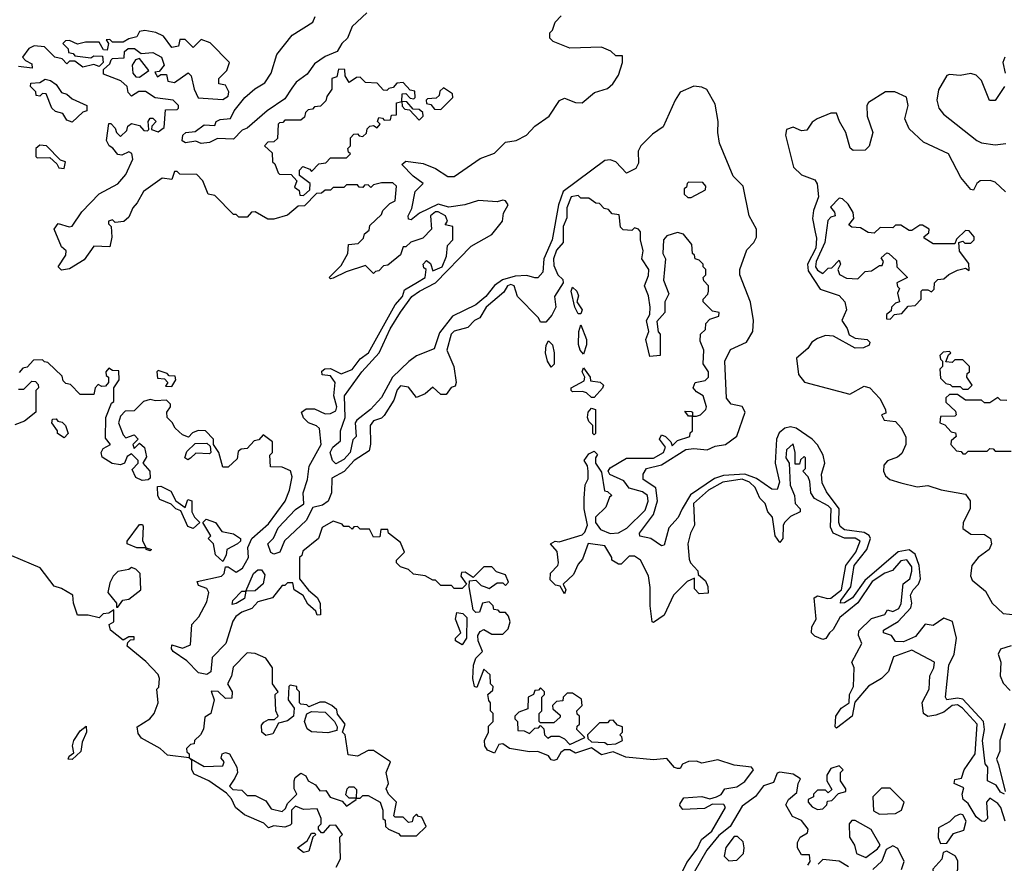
# Model space of a CAD drawing. Extents: x 2737310 to 2869991, y 870230 to 1012730.
# Tile 352 of 479: x 2804500 to 2808159, y 945238 to 948374. Entities that reach past the tile are written whole.
import ezdxf

# ---------------------------------------------------------------- set-up
doc = ezdxf.new("R2010")
doc.units = 0

msp = doc.modelspace()

# ---------------------------------------------------------------- linework, layer by layer
at = {"layer": '0CON02XD'}
for points in [[(2805790.3, 948399.7), (2805735, 948348.8), (2805718.8, 948305), (2805696.7, 948285), (2805680, 948255), (2805635, 948237.5), (2805595, 948210), (2805568.8, 948171.2), (2805527.9, 948142.1), (2805511.1, 948118.9), (2805485, 948080), (2805420, 948035), (2805345, 947970), (2805327, 947963), (2805295, 947930), (2805235, 947932.5), (2805205, 947916.7), (2805175, 947913.3), (2805155, 947922.5), (2805116.4, 947916.4), (2805103.9, 947923.9), (2805106.7, 947945), (2805117.5, 947955), (2805151.7, 947958.3), (2805185, 947982.5), (2805225, 947980), (2805230, 947995), (2805245, 948002.5), (2805283, 948007), (2805296.7, 948035), (2805336.2, 948085), (2805373.4, 948116.6), (2805411.3, 948138.7), (2805434.2, 948175), (2805455.8, 948244.2), (2805513.2, 948316.8), (2805588.8, 948365), (2805598, 948385)], [(2805985.6, 947364.4), (2806045, 947395.8), (2806178.2, 947531.8), (2806254.2, 947575), (2806294.3, 947625), (2806298, 947655), (2806315.8, 947685), (2806305, 947700), (2806295, 947703.3), (2806275, 947696.7), (2806205, 947702), (2806154.3, 947685.7), (2806095, 947676.9), (2806055, 947688), (2805986.2, 947655), (2805955, 947630), (2805945, 947632.5), (2805943.8, 947645), (2805957.5, 947672.5), (2805970, 947735), (2806000, 947765), (2805961.7, 947791.7), (2805920, 947835), (2805935, 947847.5), (2805999.3, 947839.3), (2806045, 947820), (2806090.5, 947790.5), (2806115, 947790.8), (2806211.7, 947858.3), (2806265, 947878), (2806305, 947918), (2806345, 947924.3), (2806383.8, 947945), (2806415, 947978), (2806468, 948015), (2806506.7, 948073.3), (2806525, 948082.5), (2806565, 948066.2), (2806590, 948065), (2806636.4, 948103.6), (2806685, 948118), (2806704, 948135), (2806725, 948167.5), (2806740, 948215), (2806740, 948240), (2806715, 948240), (2806697, 948257), (2806661.7, 948271.7), (2806545, 948267.5), (2806483, 948293), (2806470, 948305), (2806470, 948325), (2806480, 948335), (2806490, 948365), (2806511.7, 948388.3)], [(2804951.7, 948248.3), (2804995, 948251.2), (2805027.5, 948235), (2805037.5, 948205), (2805018.3, 948181.7), (2805001.7, 948178.3), (2805011.7, 948161.7), (2805025, 948170), (2805045, 948170), (2805050, 948145), (2805075, 948140), (2805126.4, 948176.4), (2805137.5, 948165), (2805148.8, 948115), (2805163.6, 948083.6), (2805255, 948077.5), (2805275, 948090), (2805277.5, 948105), (2805265, 948130), (2805240, 948135), (2805240, 948155), (2805270, 948185), (2805280, 948215), (2805208.3, 948288.3), (2805175, 948300), (2805145, 948270), (2805115, 948300), (2805095, 948300), (2805090, 948275), (2805065, 948270), (2805035, 948312.5), (2805006.4, 948326.4), (2804965, 948333.3), (2804945, 948330), (2804935, 948310), (2804905, 948302.5), (2804885, 948290), (2804845, 948290), (2804835, 948300), (2804821.7, 948298.3), (2804830, 948285), (2804825, 948260), (2804811.7, 948261.7), (2804795, 948290), (2804745, 948290), (2804715, 948282.5), (2804685, 948296.2), (2804670, 948295), (2804660, 948285), (2804680, 948265), (2804681.7, 948251.7), (2804698.3, 948248.3), (2804705, 948240), (2804765, 948232.5), (2804775, 948240), (2804808.3, 948238.3), (2804810, 948215), (2804795, 948200), (2804775, 948207.5), (2804735, 948197.5), (2804705, 948220), (2804685, 948220), (2804675, 948210), (2804658.3, 948228.3), (2804630, 948235), (2804592.5, 948272.5), (2804553.6, 948276.4), (2804533.6, 948266.4), (2804510, 948235), (2804521.7, 948221.7), (2804545, 948210), (2804546.4, 948193.6), (2804495, 948200)], [(2807510, 946095), (2807496.4, 946073.6), (2807485, 946070), (2807455, 946082.5), (2807442.5, 946095), (2807443.6, 946116.4), (2807460, 946145), (2807452.5, 946225), (2807465, 946232.5), (2807501.7, 946221.7), (2807515, 946223.8), (2807553.8, 946255), (2807570, 946345), (2807608, 946395), (2807623.3, 946435), (2807605, 946446), (2807565, 946446.2), (2807523.3, 946465), (2807513, 946487), (2807516, 946555), (2807505, 946566.7), (2807453.6, 946593.6), (2807440, 946615), (2807437, 946657), (2807430, 946675), (2807410, 946695), (2807420, 946705), (2807420, 946745), (2807415, 946750), (2807401.7, 946738.3), (2807398.3, 946721.7), (2807381.7, 946721.7), (2807382.5, 946765), (2807375, 946797.5), (2807350, 946775), (2807347.5, 946745), (2807360, 946725), (2807363.9, 946643.9), (2807380, 946605), (2807382.5, 946575), (2807400, 946555), (2807400, 946545), (2807365, 946527.5), (2807342.5, 946505), (2807337, 946493), (2807336.2, 946445), (2807325, 946430), (2807307.5, 946455), (2807297.5, 946525), (2807280, 946545), (2807270, 946575), (2807250, 946595), (2807233.3, 946635), (2807212.5, 946655), (2807185, 946665.6), (2807112.5, 946655), (2807060, 946625), (2807004.3, 946575.7), (2807007.5, 946495), (2806992.5, 946465), (2806982.5, 946425), (2806988.3, 946368.3), (2806992.5, 946355), (2807020, 946325), (2807021.7, 946311.7), (2807048.3, 946288.3), (2807057, 946267), (2807058.3, 946241.7), (2807025, 946240), (2807008.3, 946258.3), (2807008.3, 946298.3), (2806980, 946285), (2806930, 946235), (2806895, 946160), (2806855, 946132.5), (2806850, 946135), (2806842.5, 946195), (2806843, 946263), (2806836.4, 946306.4), (2806807.5, 946365), (2806785, 946380), (2806765, 946380), (2806735, 946350), (2806725, 946350), (2806700, 946365), (2806700, 946375), (2806675, 946417.5), (2806613, 946427), (2806591.7, 946368.3), (2806575, 946350), (2806558.3, 946311.7), (2806520, 946275), (2806530, 946255), (2806525, 946240), (2806508.3, 946268.3), (2806491.7, 946271.7), (2806471.7, 946291.7), (2806473, 946317), (2806500, 946345), (2806502.5, 946355), (2806497, 946397), (2806472.5, 946425), (2806490, 946435), (2806505, 946433.3), (2806590.7, 946459.3), (2806600.7, 946469.3), (2806610, 946495), (2806597.5, 946555), (2806597.5, 946595), (2806601.2, 946645), (2806613, 946667), (2806612.5, 946695), (2806610, 946715), (2806597.5, 946735), (2806615, 946760), (2806635, 946770), (2806647.5, 946757.5), (2806640, 946745), (2806640, 946725), (2806661.7, 946691.7), (2806673, 946623), (2806685, 946620), (2806700, 946605), (2806691.7, 946598.3), (2806678.3, 946561.7), (2806640, 946525), (2806640, 946505), (2806658.3, 946478.3), (2806694.1, 946464.1), (2806725, 946466.2), (2806755.9, 946484.1), (2806825, 946550), (2806835.9, 946584.1), (2806833.3, 946605), (2806815, 946618.8), (2806765, 946632.5), (2806745, 946660), (2806693, 946683), (2806687.5, 946695), (2806695, 946707.5), (2806755, 946743.3), (2806855, 946744.2), (2806892.5, 946765), (2806900, 946785), (2806877.5, 946815), (2806885, 946830), (2806900, 946825), (2806920, 946805), (2806925, 946790), (2806945, 946810), (2806990, 946825), (2806991.7, 946838.3), (2807000, 946845), (2807000, 946900), (2806985, 946900), (2806971.7, 946918.3), (2806995, 946917.5), (2807000, 946915), (2807000, 946900), (2807015, 946900), (2807030, 946905), (2807050, 946925), (2807052.5, 946935), (2807040, 946975), (2807015, 946990), (2807003.3, 947005), (2807010, 947025), (2807047, 947033), (2807060, 947045), (2807060, 947065), (2807040, 947095), (2807042.5, 947145), (2807028.3, 947178.3), (2807030, 947205), (2807048.3, 947221.7), (2807050, 947245), (2807065, 947260), (2807098.3, 947271.7), (2807100, 947285), (2807075, 947290), (2807040, 947325), (2807040, 947335), (2807057, 947353), (2807060, 947365), (2807060, 947385), (2807043, 947403), (2807040, 947415), (2807050, 947425), (2807050, 947445), (2807040, 947455), (2807040, 947465), (2807025, 947480), (2807010, 947485), (2807008.3, 947498.3), (2807000, 947505), (2806998.3, 947538.3), (2806967, 947577), (2806945, 947582.5), (2806905, 947570), (2806892.5, 947555), (2806890, 947505), (2806900, 947485), (2806892.5, 947405), (2806912.5, 947355), (2806897.5, 947325), (2806897.5, 947285), (2806868.3, 947251.7), (2806873, 947213), (2806880, 947205), (2806880, 947125), (2806841.7, 947121.7), (2806827.5, 947185), (2806837.5, 947215), (2806830, 947255), (2806841.7, 947278.3), (2806842.5, 947305), (2806837, 947347), (2806822.5, 947385), (2806837, 947423), (2806837.5, 947445), (2806812.5, 947485), (2806817.5, 947515), (2806807.5, 947555), (2806807.5, 947585), (2806800, 947595), (2806785, 947600), (2806775, 947590), (2806743, 947593), (2806733, 947603), (2806728.3, 947648.3), (2806701.7, 947651.7), (2806688.3, 947668.3), (2806671.7, 947671.7), (2806655, 947690), (2806641.7, 947691.7), (2806615, 947710), (2806585, 947710), (2806575, 947720), (2806550, 947715), (2806533.3, 947675), (2806533, 947637), (2806520, 947605), (2806520, 947545), (2806495, 947517.5), (2806483.8, 947485), (2806485, 947460), (2806500, 947425), (2806518.3, 947408.3), (2806520, 947395), (2806487.5, 947345), (2806492.5, 947305), (2806477.5, 947275), (2806455, 947250), (2806435, 947250), (2806427.5, 947265), (2806350, 947345), (2806337.5, 947385), (2806325, 947390), (2806312.5, 947385), (2806299.3, 947360.7), (2806233.3, 947305), (2806210, 947265), (2806190, 947255), (2806165, 947230), (2806115, 947216.2), (2806103.8, 947205), (2806088, 947145), (2806113.8, 947085), (2806122.5, 947025), (2806118.3, 947011.7), (2806103.6, 947006.4), (2806085, 946980), (2806065, 946980), (2806035, 947007.5), (2806007, 946983), (2805975, 946970), (2805945, 947007.5), (2805915, 947013.3), (2805902.3, 946997.7), (2805890.7, 946959.3), (2805855, 946902.5), (2805845, 946892.5), (2805815, 946882.5), (2805802.5, 946865), (2805803.6, 946796.4), (2805798.3, 946771.7), (2805743.3, 946735), (2805705.6, 946694.4), (2805660.5, 946669.5), (2805659.2, 946615), (2805645.8, 946584.2), (2805625, 946568.8), (2805590, 946560), (2805565, 946512.5), (2805484, 946436), (2805466.7, 946395), (2805445, 946387.5), (2805433, 946393), (2805422.5, 946425), (2805443.6, 946446.4), (2805460, 946485), (2805525, 946553.3), (2805556.2, 946573.8), (2805554, 946615), (2805570, 946665), (2805575.9, 946714.1), (2805620, 946795), (2805613.6, 946853.6), (2805603.6, 946863.6), (2805573.3, 946875), (2805554.2, 946894.2), (2805547.5, 946915), (2805565, 946926.7), (2805595, 946926.7), (2805635, 946908.8), (2805655, 946910), (2805675, 946920), (2805679.2, 946935), (2805667.5, 946975), (2805672.5, 947025), (2805655, 947050), (2805623.6, 947053.6), (2805623, 947067), (2805633.6, 947076.4), (2805655, 947077.5), (2805695, 947057.5), (2805735, 947073.3), (2805765, 947112.5), (2805796.2, 947135), (2805895.8, 947314.2), (2805922.5, 947345), (2805930, 947370), (2805978.3, 947398.3), (2806007.5, 947415), (2806010, 947445), (2806001.7, 947451.7), (2806000, 947465), (2806011.7, 947478.3), (2806027, 947467), (2806035, 947440), (2806070, 947455), (2806086.7, 947495), (2806090, 947535), (2806110, 947555), (2806110, 947605), (2806081.7, 947611.7), (2806090, 947625), (2806082.5, 947645), (2806055, 947659.2), (2806045, 947659.2), (2806026.2, 947645), (2806030, 947595), (2805998.3, 947561.7), (2805953, 947547), (2805935, 947530), (2805925, 947530), (2805915, 947500), (2805868.3, 947461.7), (2805851.7, 947458.3), (2805835, 947440), (2805821.7, 947438.3), (2805815, 947430), (2805785, 947460), (2805713, 947437), (2805665, 947412.5), (2805655, 947410), (2805650, 947415), (2805695, 947460), (2805720, 947505), (2805721.7, 947538.3), (2805758.3, 947541.7), (2805778.3, 947561.7), (2805781.7, 947578.3), (2805798.3, 947591.7), (2805801.7, 947608.3), (2805845, 947650), (2805850, 947665), (2805875, 947690), (2805895, 947700), (2805900, 947755), (2805887, 947767), (2805845, 947767.5), (2805815, 947760), (2805805, 947750), (2805795, 947760), (2805781.7, 947758.3), (2805775, 947750), (2805761.7, 947751.7), (2805755, 947760), (2805715, 947760), (2805705, 947750), (2805665, 947750), (2805655, 947740), (2805635, 947740), (2805621.7, 947728.3), (2805602.5, 947727.5), (2805558.3, 947681.7), (2805535, 947680), (2805495, 947647.5), (2805445, 947632.5), (2805422.5, 947632.5), (2805375, 947660), (2805361.7, 947658.3), (2805345, 947640), (2805315, 947640), (2805305, 947650), (2805295, 947650), (2805225, 947720), (2805200, 947725), (2805180, 947775), (2805158.3, 947798.3), (2805095, 947800), (2805085, 947810), (2805075, 947810), (2805065, 947780), (2805030, 947785), (2804960, 947735), (2804937, 947693), (2804920, 947675), (2804905, 947640), (2804887, 947623), (2804855, 947620), (2804845, 947630), (2804830, 947625), (2804830, 947615), (2804840, 947605), (2804842.5, 947565), (2804835, 947530), (2804775, 947532.5), (2804739.3, 947480.7), (2804685, 947447.5), (2804655, 947443.3), (2804643.3, 947455), (2804671.7, 947498.3), (2804672.5, 947515), (2804655, 947530), (2804627.5, 947595), (2804643.6, 947616.4), (2804683.9, 947603.9), (2804695, 947606.7), (2804730.9, 947659.1), (2804795, 947726.7), (2804865, 947764), (2804895, 947798.8), (2804920, 947855), (2804916.7, 947876.7), (2804905, 947882.5), (2804879.3, 947870.7), (2804865, 947872.5), (2804846.7, 947896.7), (2804832.5, 947905), (2804822.5, 947925), (2804831.7, 947988.3), (2804838.3, 947988.3), (2804855, 947970), (2804860, 947955), (2804875, 947940), (2804898.3, 947961.7), (2804901.7, 947978.3), (2804915, 947987.5), (2804945, 947980), (2804961.7, 947961.7), (2804975, 947960), (2804980, 947965), (2804977.5, 947995), (2804985, 948007.5), (2804995, 948007.5), (2805007.5, 947995), (2804991.7, 947978.3), (2804990, 947965), (2805015, 947957.5), (2805037, 947973), (2805041.7, 948038.3), (2805085, 948040), (2805090, 948045), (2805090, 948055), (2805070, 948075), (2805003, 948083), (2804967, 948107), (2804943, 948107), (2804915, 948090), (2804903, 948103), (2804900, 948125), (2804876.4, 948146.4), (2804811.7, 948171.7), (2804811.7, 948188.3), (2804835, 948210), (2804840, 948225), (2804845, 948230), (2804888.3, 948231.7), (2804890, 948255), (2804903, 948267), (2804926.4, 948266.4), (2804951.7, 948248.3)], [(2804945, 948160), (2804980, 948185), (2804945, 948230), (2804930, 948225), (2804917.5, 948205), (2804920, 948175), (2804931.7, 948161.7), (2804945, 948160)], [(2808161.2, 948235), (2808153.1, 948215), (2808161.9, 948175)], [(2805555, 947720), (2805578.3, 947741.7), (2805580, 947765), (2805540, 947795), (2805540, 947815), (2805551.7, 947828.3), (2805578.3, 947818.3), (2805585, 947810), (2805611.7, 947838.3), (2805638.3, 947841.7), (2805655, 947860), (2805715, 947860), (2805730, 947875), (2805721.7, 947881.7), (2805720, 947895), (2805730, 947905), (2805730, 947935), (2805741.7, 947948.3), (2805755, 947950), (2805761.7, 947941.7), (2805775, 947940), (2805788.3, 947951.7), (2805791.7, 947968.3), (2805801.7, 947978.3), (2805815, 947980), (2805828.3, 947971.7), (2805840, 947985), (2805830, 947995), (2805835, 948010), (2805848.3, 948008.3), (2805855, 948000), (2805878.3, 948001.7), (2805881.7, 948018.3), (2805900, 948020), (2805900, 948065), (2805920, 948070), (2805921.7, 948098.3), (2805935, 948100), (2805951.7, 948081.7), (2805965, 948080), (2805970, 948085), (2805968.3, 948108.3), (2805951.7, 948111.7), (2805925, 948140), (2805901.7, 948138.3), (2805888.3, 948121.7), (2805871.7, 948118.3), (2805865, 948110), (2805851.7, 948111.7), (2805828.3, 948138.3), (2805785, 948140), (2805765, 948160), (2805751.7, 948158.3), (2805725, 948140), (2805710, 948165), (2805708.3, 948188.3), (2805685, 948190), (2805678.3, 948161.7), (2805660, 948155), (2805660, 948115), (2805641.7, 948088.3), (2805638.3, 948071.7), (2805618.3, 948051.7), (2805595, 948050), (2805588.3, 948041.7), (2805571.7, 948038.3), (2805561.7, 948028.3), (2805558.3, 948011.7), (2805545, 948000), (2805485, 948000), (2805478.3, 947991.7), (2805465, 947990), (2805460, 947985), (2805458.3, 947931.7), (2805445, 947920), (2805421.7, 947918.3), (2805410, 947905), (2805438.3, 947878.3), (2805440, 947845), (2805448.3, 947838.3), (2805460, 947805), (2805465, 947800), (2805508.3, 947798.3), (2805530, 947775), (2805521.7, 947751.7), (2805538.3, 947738.3), (2805541.7, 947721.7), (2805555, 947720)], [(2808160, 948125), (2808125, 948073.3), (2808103.8, 948073.8), (2808075, 948148), (2808055, 948167.5), (2808035, 948174), (2807995, 948166), (2807955, 948170), (2807945, 948165.7), (2807915, 948113.3), (2807908.1, 948075), (2807915.7, 948045), (2807933.1, 948023.1), (2808056.7, 947925), (2808075, 947916), (2808125, 947908.8), (2808165, 947913.3)], [(2804695, 947992.5), (2804675, 948000), (2804660, 948025), (2804633, 948033), (2804620, 948045), (2804598.3, 948098.3), (2804585, 948100), (2804575, 948090), (2804561.7, 948091.7), (2804560, 948105), (2804540, 948125), (2804541.7, 948138.3), (2804575, 948140), (2804595, 948152.5), (2804615, 948147.5), (2804635, 948132.5), (2804655, 948102.5), (2804675, 948097.5), (2804695, 948080), (2804750, 948055), (2804750, 948035), (2804735, 948030), (2804695, 947992.5)], [(2808160, 945495), (2808145, 945502.5), (2808128.8, 945528.8), (2808096.7, 945545), (2808097.5, 945595), (2808088.3, 945608.3), (2808078.6, 945695), (2808085.6, 945735), (2808081.9, 945765), (2808005, 945847.5), (2807985, 945851.9), (2807946.1, 945846.1), (2807940, 945855), (2807952.5, 945975), (2807973.1, 946015), (2807982, 946075), (2807966.8, 946136.8), (2807935, 946148.8), (2807895, 946122.5), (2807865, 946126.7), (2807828.6, 946081.4), (2807785, 946060.8), (2807755, 946062.5), (2807740, 946085), (2807710, 946095), (2807710, 946105), (2807765, 946136.7), (2807812.1, 946187.9), (2807815.7, 946205), (2807810, 946235), (2807820, 946255), (2807840, 946275), (2807847.5, 946295), (2807843.3, 946345), (2807827.6, 946387.6), (2807805, 946403.3), (2807764.6, 946395.4), (2807640.8, 946289.2), (2807595, 946224.2), (2807565, 946206.2), (2807550, 946205), (2807551.2, 946215), (2807588.6, 946265), (2807600.6, 946345), (2807648.6, 946405), (2807661.4, 946445), (2807656.6, 946456.6), (2807637.8, 946467.8), (2807565, 946477.8), (2807549.3, 946489.3), (2807544.4, 946505), (2807545.6, 946555), (2807498.3, 946618.3), (2807482.7, 946652.7), (2807479.4, 946685), (2807491.9, 946725), (2807485.4, 946755.4), (2807465, 946793.8), (2807445, 946814), (2807385.4, 946855.4), (2807365, 946860.5), (2807343.8, 946855), (2807322.4, 946837.6), (2807312.2, 946815), (2807308.1, 946725), (2807324.3, 946655), (2807315, 946627.5), (2807295, 946628.8), (2807238.7, 946668.7), (2807195, 946684.5), (2807115, 946679.1), (2807082, 946668), (2806992.6, 946607.4), (2806962, 946555), (2806946.9, 946523.1), (2806912.5, 946485), (2806895, 946420), (2806885, 946417.5), (2806845.8, 946445.8), (2806804.1, 946454.1), (2806803.8, 946465), (2806855.6, 946534.4), (2806870, 946585), (2806864.2, 946634.2), (2806817.5, 946665), (2806817.5, 946685), (2806830, 946705), (2806885, 946718.8), (2806975, 946775.6), (2807005, 946780), (2807055.5, 946774.5), (2807085, 946788.6), (2807123.3, 946795), (2807165, 946826.2), (2807195.7, 946915), (2807185.5, 946935.5), (2807144.3, 946944.3), (2807126.8, 946966.8), (2807120.8, 947105), (2807141.7, 947148.3), (2807201.2, 947175), (2807224, 947215), (2807226.9, 947255), (2807215.9, 947324.1), (2807176, 947425), (2807176, 947445), (2807201.7, 947518.3), (2807228, 947545), (2807238.6, 947565), (2807237.8, 947595), (2807210.8, 947645), (2807189.2, 947755), (2807151.7, 947791.7), (2807100.8, 947915), (2807094.3, 947954.3), (2807096.2, 947995), (2807085, 948060), (2807053.9, 948113.9), (2807035, 948123.3), (2807005, 948126.2), (2806955, 948103.8), (2806936, 948075), (2806891.2, 947975), (2806852.1, 947947.9), (2806808, 947905), (2806798.8, 947885), (2806799.3, 947840.7), (2806789.3, 947820.7), (2806755, 947803.3), (2806715, 947846), (2806695, 947852.9), (2806675, 947850), (2806519.2, 947735), (2806501.9, 947685), (2806479.4, 947555), (2806448.1, 947485), (2806444, 947435), (2806425.8, 947414.2), (2806415, 947413.8), (2806385, 947422.5), (2806340.9, 947420.9), (2806293.7, 947406.3), (2806264.6, 947385.4), (2806232.5, 947345), (2806195, 947314), (2806108.8, 947271.2), (2806060.3, 947209.7), (2806040, 947150), (2805975, 947124.2), (2805946.8, 947103.2), (2805886, 947045), (2805845, 946970), (2805803.3, 946925), (2805753.3, 946885), (2805746.7, 946875), (2805750, 946825), (2805738.3, 946811.7), (2805728, 946765), (2805705, 946738.8), (2805675, 946723.3), (2805662.5, 946735), (2805653.3, 946765), (2805663.3, 946785), (2805691.7, 946808.3), (2805692.5, 946845), (2805710, 946895), (2805706.7, 946975), (2805772, 947065), (2805836.2, 947135), (2805877.1, 947225), (2805915, 947286.2), (2805957.5, 947345), (2805985.6, 947364.4)], [(2806065, 948040), (2806110, 948085), (2806108.3, 948098.3), (2806075, 948120), (2806061.7, 948108.3), (2806058.3, 948091.7), (2806048.3, 948081.7), (2806015, 948080), (2806010, 948075), (2806011.7, 948061.7), (2806028.3, 948058.3), (2806041.7, 948041.7), (2806065, 948040)], [(2808163.8, 947733.8), (2808125, 947770), (2808106.4, 947776.4), (2808070, 947775), (2808057.5, 947765), (2808045, 947740), (2808035, 947742.5), (2807997.7, 947787.7), (2807951.2, 947875), (2807858.6, 947918.6), (2807805, 947967.5), (2807789.2, 948005), (2807801.4, 948055), (2807796.2, 948086.2), (2807752.5, 948105), (2807717.5, 948105), (2807655, 948065.8), (2807648.6, 948055), (2807648.9, 948015), (2807670, 947955), (2807657, 947903), (2807641.7, 947888.3), (2807597.5, 947887.5), (2807586.7, 947896.7), (2807570.8, 947955), (2807546.2, 947995), (2807535, 948026.7), (2807515, 948026.7), (2807463.3, 948005), (2807445, 947993.3), (2807425, 947963.3), (2807405, 947961.2), (2807373.9, 947973.9), (2807350, 947965), (2807346, 947945), (2807375.8, 947825), (2807405, 947797.5), (2807455, 947778.8), (2807464.2, 947764.2), (2807468.6, 947715), (2807450, 947665), (2807446.9, 947635), (2807455.8, 947584.2), (2807461.7, 947561.7), (2807458.5, 947525), (2807428.2, 947465), (2807429.8, 947439.8), (2807475, 947372.5), (2807545, 947348), (2807566, 947325), (2807572.5, 947295), (2807555.8, 947255), (2807575.6, 947225.6), (2807582.3, 947202.3), (2807605, 947190), (2807650, 947185), (2807660, 947175), (2807656.4, 947163.6), (2807636.4, 947153.6), (2807605, 947153.3), (2807525, 947196.9), (2807495, 947200), (2807465, 947188.6), (2807444, 947175), (2807428.6, 947151.4), (2807387.1, 947115), (2807394.6, 947054.6), (2807416.8, 947026.8), (2807585, 946982), (2807638.3, 947011.7), (2807660, 947005), (2807696.1, 946966.1), (2807717.5, 946925), (2807718.3, 946911.7), (2807702.5, 946905), (2807712.5, 946885), (2807755, 946880), (2807776.1, 946856.1), (2807793, 946823), (2807793.3, 946795), (2807778.3, 946761.7), (2807762, 946748), (2807725, 946734.3), (2807711.8, 946718.2), (2807710.5, 946695), (2807717.8, 946677.8), (2807734, 946664), (2807775, 946651.9), (2807835, 946637.5), (2807875, 946642.5), (2807925, 946626.7), (2808015, 946610), (2808032.5, 946585), (2808032.5, 946555), (2808006.7, 946505), (2808005, 946482.5), (2808035, 946462), (2808085, 946460), (2808107.5, 946445), (2808111.2, 946425), (2808102.5, 946405), (2808062.5, 946375), (2808038, 946345), (2808033, 946307), (2808039.8, 946289.8), (2808089.7, 946249.7), (2808113.8, 946205), (2808155, 946166.7), (2808225, 946158.8)], [(2805985, 948000), (2806000, 948015), (2805998.3, 948028.3), (2805985, 948040), (2805961.7, 948041.7), (2805938.3, 948068.3), (2805920, 948070), (2805921.7, 948051.7), (2805931.7, 948041.7), (2805948.3, 948038.3), (2805985, 948000)], [(2804665, 947820), (2804670, 947845), (2804651.7, 947851.7), (2804600, 947905), (2804575, 947907.5), (2804560, 947895), (2804560, 947865), (2804565, 947860), (2804611.7, 947861.7), (2804638.3, 947838.3), (2804645, 947822.5), (2804665, 947820)], [(2806995, 947712.5), (2807048.3, 947741.7), (2807050, 947755), (2807038.3, 947768.3), (2806985, 947770), (2806980, 947765), (2806978.3, 947751.7), (2806970, 947745), (2806970, 947725), (2806983, 947713), (2806995, 947712.5)], [(2807735, 947260), (2807751.7, 947278.3), (2807778.3, 947281.7), (2807801.7, 947308.3), (2807828.3, 947311.7), (2807850, 947335), (2807850, 947365), (2807855, 947370), (2807875, 947370), (2807888.3, 947361.7), (2807898.3, 947371.7), (2807900, 947395), (2807911.7, 947408.3), (2807935, 947410), (2807953, 947427), (2807985, 947442.5), (2808015, 947450), (2808028.3, 947441.7), (2808027, 947467), (2807993, 947513), (2807990, 947545), (2808005, 947550), (2808013, 947543), (2808035, 947542.5), (2808047.5, 947555), (2808047, 947567), (2808028.3, 947588.3), (2808015, 947590), (2807981.7, 947558.3), (2807975, 947540), (2807895, 947540), (2807861.7, 947561.7), (2807861.7, 947568.3), (2807878.3, 947581.7), (2807880, 947595), (2807855, 947610), (2807845, 947610), (2807815, 947590), (2807805, 947590), (2807775, 947610), (2807755, 947610), (2807745, 947600), (2807698.3, 947601.7), (2807675, 947580), (2807653, 947583), (2807625, 947600), (2807593, 947603), (2807581.7, 947611.7), (2807600, 947635), (2807597, 947657), (2807578.3, 947688.3), (2807558.3, 947708.3), (2807545, 947710), (2807513, 947677), (2807528.3, 947658.3), (2807530, 947645), (2807515, 947640), (2807503, 947627), (2807492.5, 947545), (2807460, 947475), (2807457.5, 947455), (2807465, 947442.5), (2807485, 947430), (2807505, 947450), (2807518.3, 947451.7), (2807545, 947480), (2807550, 947465), (2807540, 947445), (2807547, 947427), (2807573, 947413), (2807615, 947410), (2807641.7, 947438.3), (2807665, 947440), (2807695, 947460), (2807705, 947460), (2807710, 947475), (2807701.7, 947488.3), (2807723, 947507), (2807730, 947505), (2807758.3, 947478.3), (2807760, 947455), (2807800, 947415), (2807760, 947395), (2807761.7, 947381.7), (2807770, 947375), (2807762.5, 947357.5), (2807770, 947325), (2807755, 947320), (2807740, 947305), (2807738.3, 947291.7), (2807721.7, 947278.3), (2807721.7, 947261.7), (2807735, 947260)], [(2806585, 947280), (2806575, 947280), (2806562.5, 947305), (2806550, 947365), (2806555, 947380), (2806570, 947365), (2806577, 947347), (2806570, 947325), (2806590, 947295), (2806585, 947280)], [(2806595, 947130), (2806582.5, 947145), (2806577, 947167), (2806577.5, 947215), (2806585, 947240), (2806606.7, 947185), (2806606.7, 947165), (2806595, 947130)], [(2806475, 947082.5), (2806461.2, 947105), (2806454, 947135), (2806456.7, 947163.3), (2806465, 947180), (2806480, 947165), (2806485.9, 947135.9), (2806486.4, 947093.6), (2806475, 947082.5)], [(2808025, 947000), (2808040, 947015), (2808020, 947045), (2808021.7, 947058.3), (2808030, 947065), (2808030, 947085), (2808005, 947110), (2807975, 947110), (2807965, 947100), (2807941.7, 947101.7), (2807951.7, 947128.3), (2807960, 947135), (2807955, 947140), (2807931.7, 947138.3), (2807920, 947125), (2807921.7, 947111.7), (2807930, 947105), (2807930, 947085), (2807920, 947075), (2807921.7, 947041.7), (2807941.7, 947021.7), (2807958.3, 947018.3), (2807965, 947010), (2807995, 947010), (2808005, 947000), (2808025, 947000)], [(2804844.1, 946724.1), (2804807, 946747), (2804802.5, 946765), (2804810.7, 946779.3), (2804837.5, 946795), (2804818.3, 946818.3), (2804820, 946895), (2804841.7, 946948.3), (2804850, 946955), (2804850, 947005), (2804870, 947035), (2804868.3, 947068.3), (2804845, 947070), (2804831.7, 947078.3), (2804820, 947065), (2804821.7, 947051.7), (2804830, 947045), (2804830, 947025), (2804818.3, 947011.7), (2804805, 947010), (2804791.7, 947018.3), (2804780, 947005), (2804775, 946980), (2804725, 946980), (2804688.3, 947018.3), (2804671.7, 947021.7), (2804661.7, 947031.7), (2804658.3, 947048.3), (2804605, 947100), (2804591.7, 947101.7), (2804585, 947110), (2804551.7, 947108.3), (2804528.3, 947081.7), (2804511.7, 947078.3), (2804498.3, 947061.7)], [(2805065, 947010), (2805080, 947035), (2805078.3, 947048.3), (2805055, 947050), (2805048.3, 947058.3), (2805015, 947070), (2805010, 947065), (2805011.7, 947041.7), (2805038.3, 947038.3), (2805050, 947025), (2805041.7, 947011.7), (2805065, 947010)], [(2806635, 946970), (2806625, 946970), (2806607, 946987), (2806591.7, 946991.7), (2806555, 946990), (2806550, 946995), (2806550, 947005), (2806598.3, 947031.7), (2806600, 947045), (2806590, 947065), (2806595, 947080), (2806620, 947045), (2806621.7, 947031.7), (2806657, 947027), (2806670, 947015), (2806666.4, 947003.6), (2806635, 946970)], [(2804495, 947000), (2804515, 947000), (2804545, 947030), (2804558.3, 947028.3), (2804568.3, 947018.3), (2804570, 947005), (2804560, 946995), (2804560, 946915), (2804518.3, 946881.7), (2804481.7, 946868.3)], [(2806947.5, 945175), (2806978.8, 945241.2), (2807018.3, 945291.7), (2807033.6, 945326.4), (2807072.3, 945357.7), (2807123.3, 945445), (2807117, 945457), (2807075, 945457.5), (2807045, 945441.2), (2806965, 945437.5), (2806953.3, 945453.3), (2806955, 945460), (2806968.3, 945481.7), (2807035, 945486.2), (2807065, 945477.5), (2807090, 945485), (2807106.4, 945493.6), (2807120, 945515), (2807165, 945522.5), (2807195, 945542.5), (2807227.5, 945585), (2807220, 945595), (2807155, 945603.3), (2807095, 945622.5), (2807035, 945610), (2807015, 945617.5), (2806985, 945616.7), (2806963.6, 945606.4), (2806955, 945590), (2806945, 945590), (2806933.6, 945593.6), (2806905, 945627.5), (2806855, 945622.5), (2806752.3, 945632.3), (2806705, 945652.5), (2806661.7, 945641.7), (2806625, 945667.5), (2806565, 945647.5), (2806545, 945660), (2806525, 945660), (2806510.7, 945649.3), (2806496.4, 945623.6), (2806485, 945620), (2806475, 945622.5), (2806465, 945637.5), (2806425, 945653.3), (2806395, 945652), (2806320, 945665), (2806295, 945682.5), (2806280.7, 945679.3), (2806265, 945647.5), (2806238.3, 945658.3), (2806228.8, 945675), (2806227.5, 945695), (2806242.5, 945725), (2806242.5, 945747.5), (2806260, 945765), (2806260, 945795), (2806250, 945805), (2806250, 945835), (2806243, 945843), (2806240, 945865), (2806258.3, 945881.7), (2806260, 945895), (2806250, 945905), (2806248.3, 945938.3), (2806225, 945960), (2806198.3, 945891.7), (2806190, 945895), (2806183.8, 945925), (2806186.7, 945975), (2806195, 946000), (2806220, 946025), (2806203.3, 946065), (2806202.5, 946085), (2806210.7, 946099.3), (2806225, 946107.5), (2806255, 946090), (2806295, 946090), (2806315, 946110), (2806322.5, 946135), (2806317, 946157), (2806305, 946170), (2806285, 946170), (2806278.3, 946178.3), (2806261.7, 946181.7), (2806260, 946195), (2806245, 946210), (2806220, 946205), (2806208.3, 946171.7), (2806195, 946170), (2806185, 946180), (2806170, 946265), (2806171.7, 946288.3), (2806195, 946290), (2806215, 946270), (2806230, 946265), (2806245, 946260), (2806275, 946280), (2806295, 946280), (2806305, 946270), (2806317, 946283), (2806305, 946310), (2806271.7, 946321.7), (2806255, 946340), (2806225, 946340), (2806185, 946300), (2806155, 946320), (2806141.7, 946318.3), (2806140, 946305), (2806160, 946275), (2806145, 946260), (2806115, 946260), (2806105, 946270), (2806065, 946270), (2806045, 946290), (2806035, 946290), (2806007, 946307), (2805963, 946313), (2805945, 946330), (2805915, 946340), (2805900, 946355), (2805900, 946365), (2805930, 946395), (2805915, 946430), (2805870, 946465), (2805868.3, 946478.3), (2805841.7, 946478.3), (2805838.3, 946451.7), (2805815, 946450), (2805800, 946480), (2805765, 946480), (2805755, 946490), (2805741.7, 946488.3), (2805735, 946480), (2805725, 946490), (2805705, 946490), (2805698.3, 946498.3), (2805665, 946510), (2805623.6, 946486.4), (2805610, 946445), (2805551.7, 946398.3), (2805548.3, 946381.7), (2805540, 946375), (2805540, 946295), (2805573.3, 946253.3), (2805606.1, 946226.1), (2805616.7, 946205), (2805618.3, 946161.7), (2805605, 946160), (2805600, 946175), (2805570.7, 946200.7), (2805553, 946233), (2805520, 946255), (2805515, 946280), (2805495, 946280), (2805485, 946270), (2805475, 946270), (2805440, 946225), (2805385, 946210), (2805362.5, 946185), (2805325, 946171.2), (2805303.3, 946155), (2805292, 946138), (2805266.2, 946055), (2805215, 946002.5), (2805210, 945950), (2805195, 945940), (2805165, 945946), (2805120.8, 945990.8), (2805070, 946025), (2805063.8, 946035), (2805065, 946050), (2805105, 946037.5), (2805135, 946050), (2805140, 946125), (2805166.1, 946153.9), (2805195, 946210), (2805202.5, 946245), (2805195, 946260), (2805165, 946270), (2805160, 946285), (2805250, 946305), (2805260, 946315), (2805265, 946340), (2805275, 946340), (2805305, 946320), (2805327.5, 946335), (2805350, 946375), (2805348.3, 946411.7), (2805362.5, 946445), (2805425, 946500), (2805486.1, 946583.9), (2805502.5, 946625), (2805512.5, 946675), (2805507, 946697), (2805475, 946710), (2805431.7, 946711.7), (2805430, 946755), (2805440, 946765), (2805440, 946805), (2805405, 946830), (2805388.3, 946811.7), (2805371.7, 946808.3), (2805345, 946780), (2805322.5, 946777.5), (2805311.7, 946768.3), (2805308.3, 946741.7), (2805275, 946710), (2805255, 946710), (2805240, 946765), (2805220, 946795), (2805220, 946815), (2805190, 946845), (2805163, 946847), (2805141.7, 946838.3), (2805127.5, 946822.5), (2805105, 946830), (2805077.5, 946855), (2805066.4, 946876.4), (2805047.5, 946895), (2805046.7, 946915), (2805060, 946935), (2805060, 946945), (2805045, 946960), (2805005, 946957.5), (2804985, 946962.5), (2804960, 946955), (2804925, 946920), (2804891.7, 946918.3), (2804875, 946900), (2804866.7, 946875), (2804885, 946830), (2804895, 946820), (2804925, 946830), (2804940, 946815), (2804920, 946795), (2804925, 946780), (2804945, 946800), (2804963.6, 946783.6), (2804970.7, 946749.3), (2804957.5, 946725), (2804983.3, 946695), (2804985, 946670), (2804977, 946663), (2804955, 946661.2), (2804932, 946672), (2804918.3, 946701.7), (2804940, 946725), (2804940, 946735), (2804915, 946760), (2804900, 946750), (2804890, 946725), (2804875, 946718.8), (2804844.1, 946724.1)], [(2808168.3, 946958.3), (2808145, 946960), (2808135, 946970), (2808105, 946950), (2808085, 946950), (2808075, 946960), (2808015, 946960), (2807985, 946980), (2807955, 946980), (2807941.7, 946968.3), (2807941.7, 946951.7), (2807978.3, 946918.3), (2807980, 946905), (2807975, 946900), (2807921.7, 946898.3), (2807920, 946875), (2807938.3, 946868.3), (2807961.7, 946841.7), (2807978.3, 946838.3), (2807980, 946825), (2807961.7, 946808.3), (2807960, 946795), (2807981.7, 946771.7), (2807998.3, 946768.3), (2808005, 946760), (2808015, 946760), (2808025, 946770), (2808095, 946770), (2808105, 946780), (2808118.3, 946778.3), (2808125, 946770), (2808185, 946770)], [(2806635, 946830), (2806630, 946835), (2806630, 946865), (2806615, 946880), (2806610, 946895), (2806612.5, 946915), (2806625, 946930), (2806640, 946925), (2806640, 946835), (2806635, 946830)], [(2804665, 946820), (2804640, 946835), (2804640, 946845), (2804620, 946875), (2804621.7, 946888.3), (2804635, 946890), (2804641.7, 946881.7), (2804658.3, 946878.3), (2804670, 946865), (2804680, 946835), (2804665, 946820)], [(2805125, 946737.5), (2805113.3, 946745), (2805121.7, 946768.3), (2805151.7, 946798.3), (2805195, 946800), (2805208.3, 946788.3), (2805210, 946765), (2805205, 946760), (2805155, 946762.5), (2805135, 946743.3), (2805125, 946737.5)], [(2805145, 946482.5), (2805125, 946490), (2805098.3, 946548.3), (2805080, 946555), (2805063.3, 946573.3), (2805020.7, 946590.7), (2805013.6, 946603.6), (2805011.7, 946638.3), (2805025, 946640), (2805061.2, 946621.2), (2805080, 946585), (2805115, 946560), (2805125, 946590), (2805140, 946585), (2805140, 946545), (2805150, 946525), (2805170, 946505), (2805145, 946482.5)], [(2805255, 946360), (2805227.5, 946385), (2805220, 946425), (2805200, 946445), (2805210, 946455), (2805180, 946505), (2805193, 946517), (2805227.5, 946505), (2805251.7, 946471.7), (2805295, 946462.5), (2805320, 946445), (2805320, 946435), (2805310, 946425), (2805270, 946405), (2805267, 946383), (2805255, 946360)], [(2804985, 946400), (2804970, 946405), (2804970, 946410), (2804935, 946410), (2804900, 946425), (2804900, 946435), (2804945, 946496.7), (2804956.7, 946496.7), (2804959.3, 946489.3), (2804956.1, 946436.1), (2804970, 946410), (2804990, 946405), (2804985, 946400)], [(2805148.8, 945568.8), (2805139.2, 945585), (2805140, 945620), (2805130, 945630), (2805049.7, 945639.7), (2805022.5, 945665), (2804952.5, 945702.5), (2804940, 945720), (2804936.7, 945745), (2804983.8, 945775), (2805000, 945795), (2805014, 945835), (2805010, 945885), (2805017, 945893), (2805020, 945925), (2805015, 945940), (2804968.3, 945988.3), (2804900, 946045), (2804901.7, 946058.3), (2804911.7, 946068.3), (2804925, 946070), (2804925, 946080), (2804905, 946080), (2804885, 946067.5), (2804837.5, 946105), (2804832.5, 946125), (2804850, 946135), (2804850, 946180), (2804831.7, 946168.3), (2804810, 946165), (2804795, 946150), (2804755, 946160), (2804715, 946160), (2804700, 946205), (2804697.5, 946235), (2804655, 946260), (2804627.5, 946267.5), (2804576.1, 946336.1), (2804470.8, 946380.8)], [(2804865, 946190), (2804883.6, 946216.4), (2804905, 946220), (2804950, 946255), (2804947.5, 946315), (2804931.7, 946331.7), (2804915, 946337.5), (2804905, 946330), (2804865, 946322.5), (2804847.5, 946305), (2804835, 946280), (2804827.5, 946245), (2804860, 946205), (2804860, 946190), (2804865, 946190)], [(2808162.5, 945395), (2808146, 945445), (2808135, 945460), (2808105, 945480), (2808092.9, 945465), (2808096.2, 945405), (2808085, 945393.3), (2808074.2, 945394.2), (2808055, 945411.2), (2808025, 945460), (2808006.7, 945475), (2808002.5, 945495), (2808008.3, 945518.3), (2807972.5, 945535), (2807975, 945550), (2808000, 945555), (2808010, 945585), (2808051.2, 945645), (2808058, 945755), (2808004, 945815), (2807985, 945826.9), (2807965, 945824.3), (2807935, 945799.2), (2807905, 945788), (2807875, 945783.8), (2807858.8, 945795), (2807853.9, 945836.1), (2807880, 945885), (2807882.5, 945935), (2807897.5, 945965), (2807900, 945985), (2807815, 946030), (2807747.5, 946005), (2807728.8, 945951.2), (2807702.5, 945925), (2807655, 945896.7), (2807603.3, 945836.7), (2807593.3, 945785), (2807535, 945740), (2807530, 945745), (2807533.3, 945785), (2807553.3, 945815), (2807582.5, 945835), (2807584, 945865), (2807598.8, 945895), (2807601.2, 945965), (2807592.5, 945985), (2807630, 946055), (2807617.5, 946085), (2807618.3, 946101.7), (2807665, 946147.5), (2807715, 946162.5), (2807725, 946180), (2807745, 946173.8), (2807766.7, 946185), (2807776.1, 946203.9), (2807783, 946277), (2807807.5, 946295), (2807816.1, 946323.9), (2807815, 946340), (2807796.4, 946366.4), (2807775, 946362.5), (2807743.6, 946326.4), (2807715, 946316), (2807668, 946285), (2807614.4, 946205.6), (2807548.3, 946151.7), (2807523, 946107), (2807510, 946095)], [(2805290, 946200), (2805292.5, 946215), (2805325, 946250), (2805340, 946250), (2805368.8, 946315), (2805385, 946328.8), (2805398.8, 946328.8), (2805410.7, 946310.7), (2805405, 946276.7), (2805375, 946251.2), (2805340, 946250), (2805335, 946222.5), (2805305, 946203.8), (2805290, 946200)], [(2806145, 946050), (2806120, 946065), (2806120, 946075), (2806140, 946095), (2806120, 946145), (2806125, 946170), (2806147, 946167), (2806161.7, 946151.7), (2806160, 946075), (2806145, 946050)], [(2808185, 946046.7), (2808145, 946033.3), (2808136.7, 946015), (2808146.7, 945985), (2808144, 945935), (2808155, 945907.5), (2808180.7, 945880.7)], [(2805975, 945340), (2806010, 945375), (2805995, 945410), (2805981.7, 945411.7), (2805975, 945420), (2805961.7, 945408.3), (2805958.3, 945391.7), (2805945, 945390), (2805925, 945410), (2805895, 945410), (2805890, 945415), (2805900, 945465), (2805870, 945495), (2805862.5, 945515), (2805870, 945535), (2805862.5, 945575), (2805877.5, 945615), (2805815, 945657.5), (2805795, 945657.5), (2805755, 945636.7), (2805720.7, 945640.7), (2805710, 945715), (2805700, 945725), (2805710, 945755), (2805681.7, 945791.7), (2805678.3, 945808.3), (2805660, 945825), (2805635, 945837.5), (2805615, 945836.7), (2805575, 945820), (2805567, 945827), (2805545, 945830), (2805540, 945835), (2805540, 945875), (2805530, 945885), (2805530, 945895), (2805505, 945900), (2805500, 945895), (2805497.5, 945845), (2805520, 945815), (2805517.5, 945785), (2805495, 945767.5), (2805461.7, 945758.3), (2805440.7, 945719.3), (2805415, 945712.5), (2805400, 945725), (2805398.3, 945751.7), (2805407, 945763), (2805425, 945772.5), (2805447.5, 945772.5), (2805460, 945785), (2805452.5, 945805), (2805450, 945865), (2805460, 945875), (2805440, 945905), (2805440, 945965), (2805415, 946000), (2805375, 946017.5), (2805345, 946020), (2805293, 945967), (2805287, 945933), (2805272.5, 945905), (2805290, 945875), (2805288.3, 945851.7), (2805265, 945850), (2805237, 945877), (2805211.7, 945878.3), (2805223.3, 945845), (2805210, 945795), (2805188.3, 945781.7), (2805183, 945737), (2805172.5, 945715), (2805150, 945695), (2805148.3, 945681.7), (2805135, 945680), (2805120, 945665), (2805121.7, 945651.7), (2805130, 945645), (2805130, 945630), (2805185, 945597.5), (2805255, 945600), (2805260, 945615), (2805248.3, 945628.3), (2805252.5, 945645), (2805265, 945650), (2805280, 945645), (2805307.5, 945595), (2805310, 945575), (2805300, 945555), (2805280, 945525), (2805291.7, 945511.7), (2805325, 945510), (2805345, 945490), (2805375, 945490), (2805415, 945470), (2805435, 945440), (2805475, 945430), (2805488.3, 945441.7), (2805495, 945460), (2805530, 945495), (2805520, 945515), (2805520, 945545), (2805523.6, 945556.4), (2805545, 945572.5), (2805563, 945563), (2805572.5, 945545), (2805599.3, 945529.3), (2805615, 945507.5), (2805638.3, 945508.3), (2805653.6, 945483.6), (2805698.3, 945468.3), (2805715, 945450), (2805750, 945475), (2805750, 945480), (2805725, 945480), (2805712.5, 945492.5), (2805717.5, 945515), (2805725, 945522.5), (2805741.7, 945521.7), (2805751.7, 945511.7), (2805750, 945480), (2805765, 945480), (2805775, 945490), (2805795, 945490), (2805840, 945465), (2805850, 945435), (2805850, 945405), (2805858.3, 945398.3), (2805860, 945375), (2805870, 945365), (2805908.3, 945348.3), (2805915, 945340), (2805975, 945340)], [(2806545, 945680), (2806600, 945705), (2806570, 945735), (2806571.7, 945748.3), (2806580, 945755), (2806580, 945785), (2806571.7, 945791.7), (2806570, 945805), (2806590, 945825), (2806588.3, 945848.3), (2806555, 945870), (2806535, 945870), (2806520, 945855), (2806518.3, 945841.7), (2806495, 945840), (2806480, 945825), (2806481.7, 945811.7), (2806508.3, 945788.3), (2806508.3, 945781.7), (2806485, 945760), (2806435, 945760), (2806430, 945765), (2806430, 945795), (2806440, 945805), (2806440, 945855), (2806450, 945865), (2806450, 945875), (2806435, 945890), (2806428.3, 945881.7), (2806415, 945880), (2806410, 945865), (2806390, 945855), (2806388.3, 945811.7), (2806355, 945800), (2806340, 945785), (2806340, 945775), (2806350, 945765), (2806351.7, 945731.7), (2806375, 945730), (2806395, 945720), (2806415, 945740), (2806428.3, 945741.7), (2806435, 945750), (2806448.3, 945738.3), (2806450, 945715), (2806463, 945703), (2806475, 945710), (2806505, 945710), (2806525, 945700), (2806545, 945680)], [(2805645, 945722.5), (2805585, 945726.7), (2805568.3, 945738.3), (2805558.8, 945765), (2805567, 945793), (2805585, 945802.5), (2805635, 945800), (2805670, 945765), (2805680, 945745), (2805678.3, 945731.7), (2805645, 945722.5)], [(2806685, 945680), (2806715, 945682.5), (2806740, 945695), (2806738.3, 945708.3), (2806730, 945715), (2806740, 945725), (2806740, 945745), (2806721.7, 945751.7), (2806705, 945770), (2806691.7, 945768.3), (2806685, 945760), (2806655, 945760), (2806610, 945715), (2806611.7, 945701.7), (2806625, 945690), (2806675, 945687.5), (2806685, 945680)], [(2808162.7, 945757.3), (2808143.1, 945695), (2808142, 945655), (2808130, 945625), (2808138, 945605), (2808162.5, 945505)], [(2804695, 945623.8), (2804680, 945625), (2804684.1, 945635.9), (2804701.7, 945648.3), (2804696, 945675), (2804700.8, 945695), (2804725, 945730), (2804747.5, 945747.5), (2804748, 945725), (2804731.7, 945688.3), (2804727, 945653), (2804695, 945623.8)], [(2805676.1, 945223.9), (2805692.5, 945255), (2805690, 945335), (2805700, 945345), (2805675, 945380), (2805651.7, 945378.3), (2805628.3, 945351.7), (2805621.7, 945351.7), (2805610, 945365), (2805610, 945375), (2805620, 945385), (2805620, 945405), (2805605, 945440), (2805555, 945437.5), (2805525, 945450), (2805510, 945435), (2805510, 945385), (2805505, 945380), (2805485, 945372.5), (2805445, 945377.5), (2805425, 945370), (2805407, 945387), (2805335, 945417.5), (2805302.5, 945445), (2805287, 945477), (2805268.3, 945498.3), (2805202.5, 945545), (2805148.8, 945568.8)], [(2807429.3, 945230.7), (2807437.5, 945245), (2807435, 945270), (2807405, 945270), (2807390, 945295), (2807390, 945315), (2807400, 945335), (2807428.3, 945351.7), (2807430, 945365), (2807405, 945396.7), (2807372, 945412), (2807347.5, 945455), (2807357.5, 945475), (2807388.3, 945501.7), (2807392.5, 945535), (2807401.7, 945551.7), (2807375, 945568.8), (2807325, 945576.7), (2807315, 945572.5), (2807301.7, 945538.3), (2807264.2, 945525.8), (2807234.2, 945485.8), (2807185, 945450), (2807140, 945375), (2807098.3, 945341.7), (2807053.8, 945286.2), (2807006.2, 945205)], [(2807465, 945437.5), (2807485, 945440), (2807500, 945455), (2807501.7, 945468.3), (2807518.3, 945471.7), (2807542.5, 945497.5), (2807570, 945505), (2807570, 945515), (2807550, 945545), (2807550, 945575), (2807560, 945585), (2807545, 945600), (2807515, 945590), (2807500, 945565), (2807500, 945545), (2807518.3, 945511.7), (2807505, 945500), (2807495, 945510), (2807465, 945510), (2807450, 945495), (2807450, 945485), (2807430, 945475), (2807430, 945465), (2807445, 945447.5), (2807465, 945437.5)], [(2807695, 945420), (2807755, 945422.5), (2807776.7, 945435), (2807787.5, 945465), (2807735, 945517.5), (2807703, 945517), (2807670, 945485), (2807673, 945433), (2807695, 945420)], [(2807921.7, 945311.7), (2807945, 945312.5), (2807970.7, 945349.3), (2808008.3, 945361.7), (2808017.5, 945395), (2808005, 945417.5), (2807995, 945420), (2807975, 945412.5), (2807955, 945392.5), (2807915, 945370), (2807913.8, 945333.8), (2807921.7, 945311.7)], [(2807645, 945260), (2807688.3, 945291.7), (2807697.5, 945305), (2807663.9, 945363.9), (2807605, 945397.5), (2807593, 945397), (2807582.5, 945385), (2807583.3, 945335), (2807602.5, 945305), (2807610, 945275), (2807645, 945260)], [(2805555, 945277.5), (2805532.5, 945295), (2805568.3, 945321.7), (2805585, 945350), (2805595, 945350), (2805600, 945345), (2805590, 945335), (2805575, 945282.5), (2805555, 945277.5)], [(2807135, 945247.5), (2807165, 945250), (2807190, 945275), (2807192.5, 945295), (2807188.3, 945318.3), (2807167, 945337), (2807155, 945337.5), (2807123.9, 945296.1), (2807117.5, 945265), (2807135, 945247.5)], [(2807776.7, 945215), (2807787.5, 945245), (2807763, 945293), (2807745, 945302.5), (2807720.7, 945289.3), (2807703.6, 945246.4), (2807670, 945215)], [(2807881.7, 945061.7), (2807925, 945062.5), (2807951.7, 945068.3), (2807965, 945080), (2807965.9, 945115.9), (2807955, 945132.5), (2807931.7, 945141.7), (2807930, 945155), (2807975, 945182.5), (2807986.4, 945216.4), (2807986.4, 945246.4), (2807977.5, 945265), (2807945, 945282.5), (2807931.7, 945278.3), (2807927, 945253), (2807893.6, 945216.4), (2807898.3, 945168.3), (2807910, 945155), (2807910, 945145), (2807897, 945133), (2807872.5, 945125), (2807881.7, 945061.7)], [(2807580, 945225), (2807546, 945246), (2807485, 945252.5), (2807467.5, 945235)]]:
    msp.add_lwpolyline(points, dxfattribs=at)

doc.saveas('drawing.dxf')
